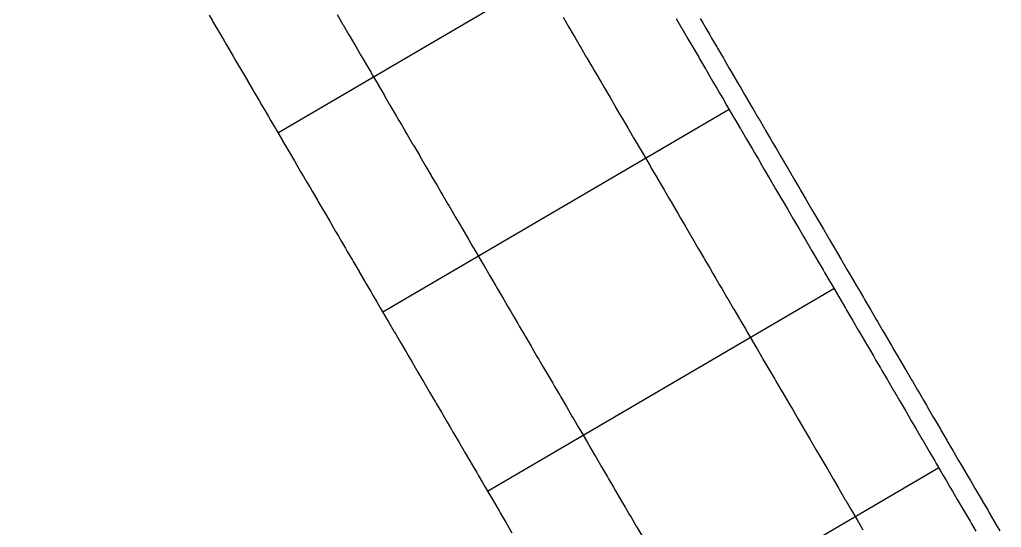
# Model space of a CAD drawing. Extents: x 2145147 to 2158018, y 137519 to 148068.
# Drawn here: x 2150532.2 to 2150603.1, y 142145 to 142181.7 of the extents above; entities that cross this region are included whole.
import ezdxf

# ---------------------------------------------------------------- set-up
doc = ezdxf.new("R2010")
doc.units = 0
for name, color, linetype in [('PR_Joint_Contraction', 7, 'Continuous'), ('PR_Joint_Long', 7, 'Continuous'), ('PR_Parapet', 7, 'Continuous'), ('PR_Phasing_Pavement_6', 7, 'Continuous'), ('PR_Road_Shoulder', 7, 'Continuous')]:
    doc.layers.add(name, color=color, linetype=linetype)

msp = doc.modelspace()

# ---------------------------------------------------------------- linework, layer by layer
at = {"layer": 'PR_Joint_Contraction'}
for p, q in [((2150550.848, 142173.551), (2150575.875, 142188.195)), ((2150550.848, 142173.551), (2150575.875, 142188.195)), ((2150558.426, 142160.606), (2150583.451, 142175.249)), ((2150558.426, 142160.606), (2150583.451, 142175.249)), ((2150566.002, 142147.66), (2150591.026, 142162.302)), ((2150566.002, 142147.66), (2150591.026, 142162.302)), ((2150573.577, 142134.713), (2150598.601, 142149.356)), ((2150573.577, 142134.713), (2150598.601, 142149.356))]:
    msp.add_line(p, q, dxfattribs=at)
at = {"layer": 'PR_Joint_Long'}
for points in [[(2150555.124, 142182.084), (2150555.549, 142181.357), (2150555.56, 142181.34), (2150555.974, 142180.631), (2150556.065, 142180.477), (2150556.399, 142179.905), (2150556.57, 142179.614), (2150556.824, 142179.179), (2150557.075, 142178.751), (2150557.249, 142178.453), (2150557.58, 142177.887), (2150557.674, 142177.727), (2150558.085, 142177.024), (2150558.099, 142177), (2150558.524, 142176.274), (2150558.59, 142176.161), (2150558.949, 142175.548), (2150559.095, 142175.298), (2150559.373, 142174.822), (2150559.6, 142174.435), (2150559.798, 142174.096), (2150560.105, 142173.572), (2150560.223, 142173.369), (2150560.61, 142172.709), (2150560.648, 142172.643), (2150561.073, 142171.917), (2150561.115, 142171.846), (2150561.498, 142171.191), (2150561.62, 142170.983), (2150561.923, 142170.465), (2150561.932, 142170.448), (2150561.938, 142170.439), (2150562.125, 142170.12), (2150562.348, 142169.739), (2150562.63, 142169.256), (2150562.773, 142169.012), (2150563.135, 142168.393), (2150563.198, 142168.286), (2150563.623, 142167.56), (2150563.64, 142167.53), (2150564.048, 142166.834), (2150564.145, 142166.667), (2150564.472, 142166.108), (2150564.65, 142165.804), (2150564.897, 142165.381), (2150565.155, 142164.941), (2150565.322, 142164.655), (2150565.66, 142164.078), (2150565.747, 142163.929), (2150566.165, 142163.215), (2150566.172, 142163.203), (2150566.597, 142162.477), (2150566.67, 142162.352), (2150567.022, 142161.75), (2150567.175, 142161.489), (2150567.447, 142161.024), (2150567.68, 142160.625), (2150567.872, 142160.298), (2150568.185, 142159.762), (2150568.297, 142159.572), (2150568.69, 142158.899), (2150568.722, 142158.846), (2150569.146, 142158.12), (2150569.195, 142158.036), (2150569.571, 142157.393), (2150569.7, 142157.173), (2150569.996, 142156.667), (2150570.205, 142156.31), (2150570.421, 142155.941), (2150570.71, 142155.447), (2150570.846, 142155.215), (2150571.215, 142154.584), (2150571.271, 142154.489), (2150571.696, 142153.762), (2150571.72, 142153.721), (2150572.121, 142153.036), (2150572.225, 142152.857), (2150572.546, 142152.31), (2150572.73, 142151.994), (2150572.971, 142151.584), (2150573.235, 142151.131), (2150573.396, 142150.858), (2150573.74, 142150.268), (2150573.82, 142150.131), (2150574.245, 142149.405), (2150574.67, 142148.679), (2150574.751, 142148.542), (2150575.095, 142147.953), (2150575.256, 142147.679), (2150575.52, 142147.227), (2150575.761, 142146.816), (2150575.945, 142146.501), (2150576.266, 142145.953), (2150576.37, 142145.774), (2150576.771, 142145.09), (2150576.795, 142145.048), (2150577.22, 142144.322)], [(2150555.124, 142182.084), (2150555.549, 142181.357), (2150555.56, 142181.34), (2150555.974, 142180.631), (2150556.065, 142180.477), (2150556.399, 142179.905), (2150556.57, 142179.614), (2150556.824, 142179.179), (2150557.075, 142178.751), (2150557.249, 142178.453), (2150557.58, 142177.887), (2150557.674, 142177.727), (2150558.085, 142177.024), (2150558.099, 142177), (2150558.524, 142176.274), (2150558.59, 142176.161), (2150558.949, 142175.548), (2150559.095, 142175.298), (2150559.373, 142174.822), (2150559.6, 142174.435), (2150559.798, 142174.096), (2150560.105, 142173.572), (2150560.223, 142173.369), (2150560.61, 142172.709), (2150560.648, 142172.643), (2150561.073, 142171.917), (2150561.115, 142171.846), (2150561.498, 142171.191), (2150561.62, 142170.983), (2150561.923, 142170.465), (2150561.932, 142170.448), (2150561.938, 142170.439), (2150562.125, 142170.12), (2150562.348, 142169.739), (2150562.63, 142169.256), (2150562.773, 142169.012), (2150563.135, 142168.393), (2150563.198, 142168.286), (2150563.623, 142167.56), (2150563.64, 142167.53), (2150564.048, 142166.834), (2150564.145, 142166.667), (2150564.472, 142166.108), (2150564.65, 142165.804), (2150564.897, 142165.381), (2150565.155, 142164.941), (2150565.322, 142164.655), (2150565.66, 142164.078), (2150565.747, 142163.929), (2150566.165, 142163.215), (2150566.172, 142163.203), (2150566.597, 142162.477), (2150566.67, 142162.352), (2150567.022, 142161.75), (2150567.175, 142161.489), (2150567.447, 142161.024), (2150567.68, 142160.625), (2150567.872, 142160.298), (2150568.185, 142159.762), (2150568.297, 142159.572), (2150568.69, 142158.899), (2150568.722, 142158.846), (2150569.146, 142158.12), (2150569.195, 142158.036), (2150569.571, 142157.393), (2150569.7, 142157.173), (2150569.996, 142156.667), (2150570.205, 142156.31), (2150570.421, 142155.941), (2150570.71, 142155.447), (2150570.846, 142155.215), (2150571.215, 142154.584), (2150571.271, 142154.489), (2150571.696, 142153.762), (2150571.72, 142153.721), (2150572.121, 142153.036), (2150572.225, 142152.857), (2150572.546, 142152.31), (2150572.73, 142151.994), (2150572.971, 142151.584), (2150573.235, 142151.131), (2150573.396, 142150.858), (2150573.74, 142150.268), (2150573.82, 142150.131), (2150574.245, 142149.405), (2150574.67, 142148.679), (2150574.751, 142148.542), (2150575.095, 142147.953), (2150575.256, 142147.679), (2150575.52, 142147.227), (2150575.761, 142146.816), (2150575.945, 142146.501), (2150576.266, 142145.953), (2150576.37, 142145.774), (2150576.771, 142145.09), (2150576.795, 142145.048), (2150577.22, 142144.322)], [(2150571.457, 142181.892), (2150571.683, 142181.505), (2150571.882, 142181.166), (2150572.188, 142180.642), (2150572.307, 142180.44), (2150572.693, 142179.779), (2150572.732, 142179.714), (2150573.157, 142178.987), (2150573.198, 142178.916), (2150573.582, 142178.261), (2150573.703, 142178.053), (2150574.006, 142177.535), (2150574.016, 142177.519), (2150574.022, 142177.509), (2150574.208, 142177.19), (2150574.431, 142176.809), (2150574.713, 142176.327), (2150574.856, 142176.083), (2150575.218, 142175.464), (2150575.281, 142175.356), (2150575.706, 142174.63), (2150575.723, 142174.601), (2150576.131, 142173.904), (2150576.228, 142173.738), (2150576.556, 142173.178), (2150576.733, 142172.874), (2150576.981, 142172.452), (2150577.239, 142172.011), (2150577.406, 142171.726), (2150577.744, 142171.148), (2150577.831, 142170.999), (2150578.249, 142170.285), (2150578.256, 142170.273), (2150578.68, 142169.547), (2150578.754, 142169.422), (2150579.105, 142168.821), (2150579.259, 142168.559), (2150579.53, 142168.095), (2150579.764, 142167.696), (2150579.955, 142167.368), (2150580.269, 142166.833), (2150580.38, 142166.642), (2150580.774, 142165.97), (2150580.805, 142165.916), (2150581.23, 142165.19), (2150581.279, 142165.106), (2150581.655, 142164.464), (2150581.784, 142164.243), (2150582.08, 142163.738), (2150582.289, 142163.38), (2150582.505, 142163.011), (2150582.794, 142162.517), (2150582.93, 142162.285), (2150583.299, 142161.654), (2150583.354, 142161.559), (2150583.779, 142160.833), (2150583.804, 142160.791), (2150584.204, 142160.107), (2150584.309, 142159.928), (2150584.629, 142159.38), (2150584.814, 142159.065), (2150585.054, 142158.654), (2150585.319, 142158.202), (2150585.479, 142157.928), (2150585.824, 142157.339), (2150585.904, 142157.202), (2150586.329, 142156.476), (2150586.754, 142155.749), (2150586.834, 142155.612), (2150587.179, 142155.023), (2150587.339, 142154.749), (2150587.604, 142154.297), (2150587.844, 142153.886), (2150588.028, 142153.571), (2150588.349, 142153.023), (2150588.453, 142152.845), (2150588.854, 142152.16), (2150588.878, 142152.119), (2150589.303, 142151.392), (2150589.359, 142151.297), (2150589.728, 142150.666), (2150589.864, 142150.434), (2150590.153, 142149.94), (2150590.369, 142149.571), (2150590.578, 142149.214), (2150590.874, 142148.707), (2150591.003, 142148.488), (2150591.379, 142147.844), (2150591.428, 142147.761), (2150591.853, 142147.035), (2150591.884, 142146.981), (2150592.278, 142146.309), (2150592.389, 142146.118), (2150592.703, 142145.583), (2150592.894, 142145.255), (2150593.127, 142144.857)], [(2150571.457, 142181.892), (2150571.683, 142181.505), (2150571.882, 142181.166), (2150572.188, 142180.642), (2150572.307, 142180.44), (2150572.693, 142179.779), (2150572.732, 142179.714), (2150573.157, 142178.987), (2150573.198, 142178.916), (2150573.582, 142178.261), (2150573.703, 142178.053), (2150574.006, 142177.535), (2150574.016, 142177.519), (2150574.022, 142177.509), (2150574.208, 142177.19), (2150574.431, 142176.809), (2150574.713, 142176.327), (2150574.856, 142176.083), (2150575.218, 142175.464), (2150575.281, 142175.356), (2150575.706, 142174.63), (2150575.723, 142174.601), (2150576.131, 142173.904), (2150576.228, 142173.738), (2150576.556, 142173.178), (2150576.733, 142172.874), (2150576.981, 142172.452), (2150577.239, 142172.011), (2150577.406, 142171.726), (2150577.744, 142171.148), (2150577.831, 142170.999), (2150578.249, 142170.285), (2150578.256, 142170.273), (2150578.68, 142169.547), (2150578.754, 142169.422), (2150579.105, 142168.821), (2150579.259, 142168.559), (2150579.53, 142168.095), (2150579.764, 142167.696), (2150579.955, 142167.368), (2150580.269, 142166.833), (2150580.38, 142166.642), (2150580.774, 142165.97), (2150580.805, 142165.916), (2150581.23, 142165.19), (2150581.279, 142165.106), (2150581.655, 142164.464), (2150581.784, 142164.243), (2150582.08, 142163.738), (2150582.289, 142163.38), (2150582.505, 142163.011), (2150582.794, 142162.517), (2150582.93, 142162.285), (2150583.299, 142161.654), (2150583.354, 142161.559), (2150583.779, 142160.833), (2150583.804, 142160.791), (2150584.204, 142160.107), (2150584.309, 142159.928), (2150584.629, 142159.38), (2150584.814, 142159.065), (2150585.054, 142158.654), (2150585.319, 142158.202), (2150585.479, 142157.928), (2150585.824, 142157.339), (2150585.904, 142157.202), (2150586.329, 142156.476), (2150586.754, 142155.749), (2150586.834, 142155.612), (2150587.179, 142155.023), (2150587.339, 142154.749), (2150587.604, 142154.297), (2150587.844, 142153.886), (2150588.028, 142153.571), (2150588.349, 142153.023), (2150588.453, 142152.845), (2150588.854, 142152.16), (2150588.878, 142152.119), (2150589.303, 142151.392), (2150589.359, 142151.297), (2150589.728, 142150.666), (2150589.864, 142150.434), (2150590.153, 142149.94), (2150590.369, 142149.571), (2150590.578, 142149.214), (2150590.874, 142148.707), (2150591.003, 142148.488), (2150591.379, 142147.844), (2150591.428, 142147.761), (2150591.853, 142147.035), (2150591.884, 142146.981), (2150592.278, 142146.309), (2150592.389, 142146.118), (2150592.703, 142145.583), (2150592.894, 142145.255), (2150593.127, 142144.857)]]:
    msp.add_lwpolyline(points, dxfattribs=at)
at = {"layer": 'PR_Parapet'}
msp.add_lwpolyline([(2150581.361, 142181.804), (2150581.548, 142181.484), (2150581.771, 142181.103), (2150582.053, 142180.621), (2150582.195, 142180.377), (2150582.558, 142179.758), (2150582.62, 142179.651), (2150583.045, 142178.925), (2150583.063, 142178.895), (2150583.47, 142178.199), (2150583.568, 142178.032), (2150583.895, 142177.472), (2150584.073, 142177.169), (2150584.32, 142176.746), (2150584.578, 142176.306), (2150584.745, 142176.02), (2150585.083, 142175.443), (2150585.17, 142175.294), (2150585.588, 142174.579), (2150585.595, 142174.568), (2150586.02, 142173.841), (2150586.093, 142173.716), (2150586.445, 142173.115), (2150586.598, 142172.853), (2150586.87, 142172.389), (2150587.103, 142171.99), (2150587.294, 142171.663), (2150587.608, 142171.127), (2150587.719, 142170.937), (2150588.113, 142170.264), (2150588.144, 142170.21), (2150588.569, 142169.484), (2150588.618, 142169.401), (2150588.994, 142168.758), (2150589.123, 142168.538), (2150589.419, 142168.032), (2150589.628, 142167.675), (2150589.844, 142167.306), (2150590.133, 142166.812), (2150590.269, 142166.58), (2150590.638, 142165.948), (2150590.694, 142165.853), (2150591.119, 142165.127), (2150591.143, 142165.085), (2150591.544, 142164.401), (2150591.648, 142164.222), (2150591.968, 142163.675), (2150592.153, 142163.359), (2150592.393, 142162.949), (2150592.658, 142162.496), (2150592.818, 142162.222), (2150593.163, 142161.633), (2150593.243, 142161.496), (2150593.668, 142160.77), (2150593.668, 142160.77), (2150594.093, 142160.044), (2150594.173, 142159.907), (2150594.518, 142159.318), (2150594.678, 142159.044), (2150594.943, 142158.592), (2150595.183, 142158.181), (2150595.368, 142157.865), (2150595.688, 142157.317), (2150595.793, 142157.139), (2150596.193, 142156.454), (2150596.218, 142156.413), (2150596.642, 142155.687), (2150596.698, 142155.591), (2150597.067, 142154.961), (2150597.203, 142154.728), (2150597.492, 142154.234), (2150597.708, 142153.865), (2150597.917, 142153.508), (2150598.213, 142153.002), (2150598.342, 142152.782), (2150598.719, 142152.139), (2150598.767, 142152.056), (2150599.192, 142151.33), (2150599.224, 142151.276), (2150599.617, 142150.603), (2150599.729, 142150.413), (2150600.042, 142149.877), (2150600.234, 142149.549), (2150600.467, 142149.151), (2150600.739, 142148.686), (2150600.892, 142148.425), (2150601.244, 142147.823), (2150601.317, 142147.699), (2150601.741, 142146.973), (2150601.749, 142146.96), (2150602.166, 142146.246), (2150602.254, 142146.097), (2150602.591, 142145.52), (2150602.759, 142145.234), (2150603.016, 142144.794)], dxfattribs=at)
msp.add_lwpolyline([(2150581.361, 142181.804), (2150581.548, 142181.484), (2150581.771, 142181.103), (2150582.053, 142180.621), (2150582.195, 142180.377), (2150582.558, 142179.758), (2150582.62, 142179.651), (2150583.045, 142178.925), (2150583.063, 142178.895), (2150583.47, 142178.199), (2150583.568, 142178.032), (2150583.895, 142177.472), (2150584.073, 142177.169), (2150584.32, 142176.746), (2150584.578, 142176.306), (2150584.745, 142176.02), (2150585.083, 142175.443), (2150585.17, 142175.294), (2150585.588, 142174.579), (2150585.595, 142174.568), (2150586.02, 142173.841), (2150586.093, 142173.716), (2150586.445, 142173.115), (2150586.598, 142172.853), (2150586.87, 142172.389), (2150587.103, 142171.99), (2150587.294, 142171.663), (2150587.608, 142171.127), (2150587.719, 142170.937), (2150588.113, 142170.264), (2150588.144, 142170.21), (2150588.569, 142169.484), (2150588.618, 142169.401), (2150588.994, 142168.758), (2150589.123, 142168.538), (2150589.419, 142168.032), (2150589.628, 142167.675), (2150589.844, 142167.306), (2150590.133, 142166.812), (2150590.269, 142166.58), (2150590.638, 142165.948), (2150590.694, 142165.853), (2150591.119, 142165.127), (2150591.143, 142165.085), (2150591.544, 142164.401), (2150591.648, 142164.222), (2150591.968, 142163.675), (2150592.153, 142163.359), (2150592.393, 142162.949), (2150592.658, 142162.496), (2150592.818, 142162.222), (2150593.163, 142161.633), (2150593.243, 142161.496), (2150593.668, 142160.77), (2150593.668, 142160.77), (2150594.093, 142160.044), (2150594.173, 142159.907), (2150594.518, 142159.318), (2150594.678, 142159.044), (2150594.943, 142158.592), (2150595.183, 142158.181), (2150595.368, 142157.865), (2150595.688, 142157.317), (2150595.793, 142157.139), (2150596.193, 142156.454), (2150596.218, 142156.413), (2150596.642, 142155.687), (2150596.698, 142155.591), (2150597.067, 142154.961), (2150597.203, 142154.728), (2150597.492, 142154.234), (2150597.708, 142153.865), (2150597.917, 142153.508), (2150598.213, 142153.002), (2150598.342, 142152.782), (2150598.719, 142152.139), (2150598.767, 142152.056), (2150599.192, 142151.33), (2150599.224, 142151.276), (2150599.617, 142150.603), (2150599.729, 142150.413), (2150600.042, 142149.877), (2150600.234, 142149.549), (2150600.467, 142149.151), (2150600.739, 142148.686), (2150600.892, 142148.425), (2150601.244, 142147.823), (2150601.317, 142147.699), (2150601.741, 142146.973), (2150601.749, 142146.96), (2150602.166, 142146.246), (2150602.254, 142146.097), (2150602.591, 142145.52), (2150602.759, 142145.234), (2150603.016, 142144.794)], dxfattribs=at)
at = {"layer": 'PR_Phasing_Pavement_6'}
for radius, start, end in [(1145.916, 0.501492, 56.564348), (1135.916, 18.767672, 35.758783), (1135.249, 18.767672, 35.758783)]:
    msp.add_arc((2149618.967, 141712.092), radius, start, end, dxfattribs=at)
at = {"layer": 'PR_Road_Shoulder'}
for points in [[(2150545.877, 142182.047), (2150546.095, 142181.674), (2150546.13, 142181.615), (2150546.52, 142180.948), (2150546.635, 142180.752), (2150546.945, 142180.222), (2150547.14, 142179.889), (2150547.37, 142179.496), (2150547.645, 142179.026), (2150547.795, 142178.77), (2150548.15, 142178.163), (2150548.22, 142178.043), (2150548.644, 142177.317), (2150548.655, 142177.3), (2150549.069, 142176.591), (2150549.16, 142176.437), (2150549.494, 142175.865), (2150549.665, 142175.573), (2150549.919, 142175.139), (2150550.17, 142174.71), (2150550.344, 142174.413), (2150550.675, 142173.847), (2150550.769, 142173.686), (2150551.18, 142172.984), (2150551.194, 142172.96), (2150551.619, 142172.234), (2150551.685, 142172.121), (2150552.044, 142171.508), (2150552.19, 142171.258), (2150552.469, 142170.782), (2150552.695, 142170.395), (2150552.894, 142170.055), (2150553.2, 142169.532), (2150553.318, 142169.329), (2150553.705, 142168.669), (2150553.743, 142168.603), (2150554.168, 142167.877), (2150554.21, 142167.806), (2150554.593, 142167.151), (2150554.715, 142166.942), (2150555.018, 142166.424), (2150555.028, 142166.408), (2150555.033, 142166.399), (2150555.22, 142166.079), (2150555.443, 142165.698), (2150555.725, 142165.216), (2150555.868, 142164.972), (2150556.23, 142164.353), (2150556.293, 142164.246), (2150556.718, 142163.52), (2150556.735, 142163.49), (2150557.143, 142162.794), (2150557.24, 142162.627), (2150557.568, 142162.067), (2150557.745, 142161.764), (2150557.992, 142161.341), (2150558.25, 142160.901), (2150558.417, 142160.615), (2150558.755, 142160.038), (2150558.842, 142159.889), (2150559.26, 142159.175), (2150559.267, 142159.163), (2150559.692, 142158.436), (2150559.765, 142158.311), (2150560.117, 142157.71), (2150560.27, 142157.448), (2150560.542, 142156.984), (2150560.775, 142156.585), (2150560.967, 142156.258), (2150561.28, 142155.722), (2150561.392, 142155.532), (2150561.785, 142154.859), (2150561.817, 142154.806), (2150562.242, 142154.079), (2150562.29, 142153.996), (2150562.667, 142153.353), (2150562.795, 142153.133), (2150563.091, 142152.627), (2150563.3, 142152.27), (2150563.516, 142151.901), (2150563.806, 142151.407), (2150563.941, 142151.175), (2150564.311, 142150.543), (2150564.366, 142150.448), (2150564.791, 142149.722), (2150564.816, 142149.68), (2150565.216, 142148.996), (2150565.321, 142148.817), (2150565.641, 142148.27), (2150565.826, 142147.954), (2150566.066, 142147.544), (2150566.331, 142147.091), (2150566.491, 142146.817), (2150566.836, 142146.228), (2150566.916, 142146.091), (2150567.341, 142145.365), (2150567.341, 142145.365), (2150567.765, 142144.639)], [(2150545.877, 142182.047), (2150546.095, 142181.674), (2150546.13, 142181.615), (2150546.52, 142180.948), (2150546.635, 142180.752), (2150546.945, 142180.222), (2150547.14, 142179.889), (2150547.37, 142179.496), (2150547.645, 142179.026), (2150547.795, 142178.77), (2150548.15, 142178.163), (2150548.22, 142178.043), (2150548.644, 142177.317), (2150548.655, 142177.3), (2150549.069, 142176.591), (2150549.16, 142176.437), (2150549.494, 142175.865), (2150549.665, 142175.573), (2150549.919, 142175.139), (2150550.17, 142174.71), (2150550.344, 142174.413), (2150550.675, 142173.847), (2150550.769, 142173.686), (2150551.18, 142172.984), (2150551.194, 142172.96), (2150551.619, 142172.234), (2150551.685, 142172.121), (2150552.044, 142171.508), (2150552.19, 142171.258), (2150552.469, 142170.782), (2150552.695, 142170.395), (2150552.894, 142170.055), (2150553.2, 142169.532), (2150553.318, 142169.329), (2150553.705, 142168.669), (2150553.743, 142168.603), (2150554.168, 142167.877), (2150554.21, 142167.806), (2150554.593, 142167.151), (2150554.715, 142166.942), (2150555.018, 142166.424), (2150555.028, 142166.408), (2150555.033, 142166.399), (2150555.22, 142166.079), (2150555.443, 142165.698), (2150555.725, 142165.216), (2150555.868, 142164.972), (2150556.23, 142164.353), (2150556.293, 142164.246), (2150556.718, 142163.52), (2150556.735, 142163.49), (2150557.143, 142162.794), (2150557.24, 142162.627), (2150557.568, 142162.067), (2150557.745, 142161.764), (2150557.992, 142161.341), (2150558.25, 142160.901), (2150558.417, 142160.615), (2150558.755, 142160.038), (2150558.842, 142159.889), (2150559.26, 142159.175), (2150559.267, 142159.163), (2150559.692, 142158.436), (2150559.765, 142158.311), (2150560.117, 142157.71), (2150560.27, 142157.448), (2150560.542, 142156.984), (2150560.775, 142156.585), (2150560.967, 142156.258), (2150561.28, 142155.722), (2150561.392, 142155.532), (2150561.785, 142154.859), (2150561.817, 142154.806), (2150562.242, 142154.079), (2150562.29, 142153.996), (2150562.667, 142153.353), (2150562.795, 142153.133), (2150563.091, 142152.627), (2150563.3, 142152.27), (2150563.516, 142151.901), (2150563.806, 142151.407), (2150563.941, 142151.175), (2150564.311, 142150.543), (2150564.366, 142150.448), (2150564.791, 142149.722), (2150564.816, 142149.68), (2150565.216, 142148.996), (2150565.321, 142148.817), (2150565.641, 142148.27), (2150565.826, 142147.954), (2150566.066, 142147.544), (2150566.331, 142147.091), (2150566.491, 142146.817), (2150566.836, 142146.228), (2150566.916, 142146.091), (2150567.341, 142145.365), (2150567.341, 142145.365), (2150567.765, 142144.639)], [(2150579.62, 142181.795), (2150579.742, 142181.587), (2150580.045, 142181.069), (2150580.055, 142181.052), (2150580.06, 142181.043), (2150580.247, 142180.723), (2150580.47, 142180.342), (2150580.752, 142179.86), (2150580.895, 142179.616), (2150581.257, 142178.997), (2150581.32, 142178.89), (2150581.745, 142178.164), (2150581.762, 142178.134), (2150582.17, 142177.438), (2150582.267, 142177.271), (2150582.595, 142176.711), (2150582.772, 142176.408), (2150583.02, 142175.985), (2150583.277, 142175.545), (2150583.445, 142175.259), (2150583.782, 142174.682), (2150583.869, 142174.533), (2150584.287, 142173.819), (2150584.294, 142173.807), (2150584.719, 142173.081), (2150584.792, 142172.955), (2150585.144, 142172.354), (2150585.297, 142172.092), (2150585.569, 142171.628), (2150585.802, 142171.229), (2150585.994, 142170.902), (2150586.308, 142170.366), (2150586.419, 142170.176), (2150586.813, 142169.503), (2150586.844, 142169.45), (2150587.269, 142168.723), (2150587.318, 142168.64), (2150587.694, 142167.997), (2150587.823, 142167.777), (2150588.119, 142167.271), (2150588.328, 142166.914), (2150588.543, 142166.545), (2150588.833, 142166.051), (2150588.968, 142165.819), (2150589.338, 142165.188), (2150589.393, 142165.092), (2150589.818, 142164.366), (2150589.843, 142164.324), (2150590.243, 142163.64), (2150590.348, 142163.461), (2150590.668, 142162.914), (2150590.853, 142162.598), (2150591.093, 142162.188), (2150591.358, 142161.735), (2150591.518, 142161.462), (2150591.863, 142160.872), (2150591.943, 142160.735), (2150592.368, 142160.009), (2150592.368, 142160.009), (2150592.793, 142159.283), (2150592.873, 142159.146), (2150593.218, 142158.557), (2150593.378, 142158.283), (2150593.642, 142157.831), (2150593.883, 142157.42), (2150594.067, 142157.104), (2150594.388, 142156.556), (2150594.492, 142156.378), (2150594.893, 142155.693), (2150594.917, 142155.652), (2150595.342, 142154.926), (2150595.398, 142154.83), (2150595.767, 142154.2), (2150595.903, 142153.967), (2150596.192, 142153.473), (2150596.408, 142153.104), (2150596.617, 142152.747), (2150596.913, 142152.241), (2150597.042, 142152.021), (2150597.418, 142151.378), (2150597.467, 142151.295), (2150597.892, 142150.569), (2150597.923, 142150.515), (2150598.316, 142149.843), (2150598.428, 142149.652), (2150598.741, 142149.116), (2150598.933, 142148.789), (2150599.166, 142148.39), (2150599.438, 142147.925), (2150599.591, 142147.664), (2150599.943, 142147.062), (2150600.016, 142146.938), (2150600.441, 142146.212), (2150600.448, 142146.199), (2150600.866, 142145.485), (2150600.953, 142145.336), (2150601.291, 142144.759)], [(2150579.62, 142181.795), (2150579.742, 142181.587), (2150580.045, 142181.069), (2150580.055, 142181.052), (2150580.06, 142181.043), (2150580.247, 142180.723), (2150580.47, 142180.342), (2150580.752, 142179.86), (2150580.895, 142179.616), (2150581.257, 142178.997), (2150581.32, 142178.89), (2150581.745, 142178.164), (2150581.762, 142178.134), (2150582.17, 142177.438), (2150582.267, 142177.271), (2150582.595, 142176.711), (2150582.772, 142176.408), (2150583.02, 142175.985), (2150583.277, 142175.545), (2150583.445, 142175.259), (2150583.782, 142174.682), (2150583.869, 142174.533), (2150584.287, 142173.819), (2150584.294, 142173.807), (2150584.719, 142173.081), (2150584.792, 142172.955), (2150585.144, 142172.354), (2150585.297, 142172.092), (2150585.569, 142171.628), (2150585.802, 142171.229), (2150585.994, 142170.902), (2150586.308, 142170.366), (2150586.419, 142170.176), (2150586.813, 142169.503), (2150586.844, 142169.45), (2150587.269, 142168.723), (2150587.318, 142168.64), (2150587.694, 142167.997), (2150587.823, 142167.777), (2150588.119, 142167.271), (2150588.328, 142166.914), (2150588.543, 142166.545), (2150588.833, 142166.051), (2150588.968, 142165.819), (2150589.338, 142165.188), (2150589.393, 142165.092), (2150589.818, 142164.366), (2150589.843, 142164.324), (2150590.243, 142163.64), (2150590.348, 142163.461), (2150590.668, 142162.914), (2150590.853, 142162.598), (2150591.093, 142162.188), (2150591.358, 142161.735), (2150591.518, 142161.462), (2150591.863, 142160.872), (2150591.943, 142160.735), (2150592.368, 142160.009), (2150592.368, 142160.009), (2150592.793, 142159.283), (2150592.873, 142159.146), (2150593.218, 142158.557), (2150593.378, 142158.283), (2150593.642, 142157.831), (2150593.883, 142157.42), (2150594.067, 142157.104), (2150594.388, 142156.556), (2150594.492, 142156.378), (2150594.893, 142155.693), (2150594.917, 142155.652), (2150595.342, 142154.926), (2150595.398, 142154.83), (2150595.767, 142154.2), (2150595.903, 142153.967), (2150596.192, 142153.473), (2150596.408, 142153.104), (2150596.617, 142152.747), (2150596.913, 142152.241), (2150597.042, 142152.021), (2150597.418, 142151.378), (2150597.467, 142151.295), (2150597.892, 142150.569), (2150597.923, 142150.515), (2150598.316, 142149.843), (2150598.428, 142149.652), (2150598.741, 142149.116), (2150598.933, 142148.789), (2150599.166, 142148.39), (2150599.438, 142147.925), (2150599.591, 142147.664), (2150599.943, 142147.062), (2150600.016, 142146.938), (2150600.441, 142146.212), (2150600.448, 142146.199), (2150600.866, 142145.485), (2150600.953, 142145.336), (2150601.291, 142144.759)]]:
    msp.add_lwpolyline(points, dxfattribs=at)

doc.saveas('drawing.dxf')
